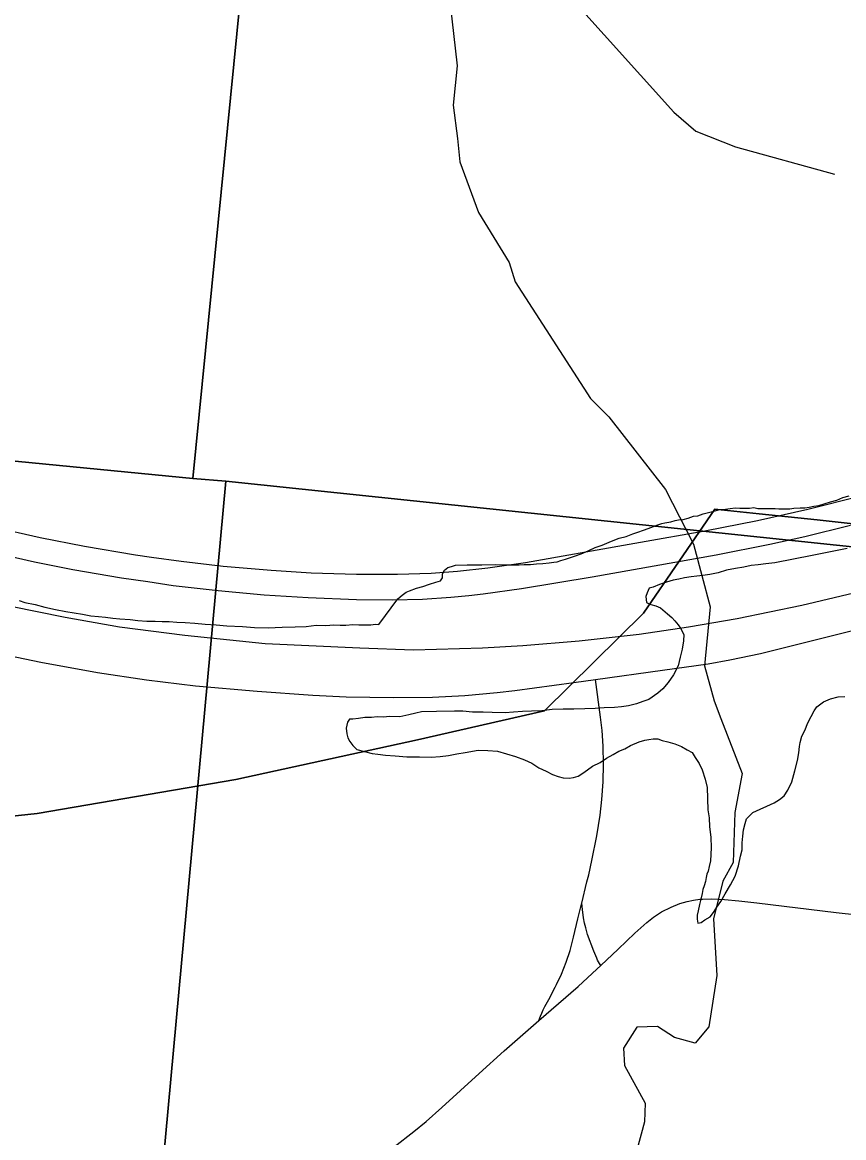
# Model space of a CAD drawing. Extents: x -1.4 to 35.4, y 0 to 22.
# Drawn here: x 26.446 to 26.932, y 15.368 to 16.027 of the extents above; entities that cross this region are included whole.
import ezdxf

# ---------------------------------------------------------------- set-up
doc = ezdxf.new("R2010")
doc.units = 0
for name, color, linetype in [('GM_X_City_Street', 7, 'Continuous'), ('GM_X_County_Road', 7, 'Continuous'), ('GM_X_County_Text', 7, 'Continuous'), ('GM_X_Minor_Lake', 7, 'Continuous'), ('GM_X_Minor_River', 7, 'Continuous'), ('GM_X_Rail_Line', 7, 'Continuous'), ('GM_X_Section', 7, 'Continuous'), ('GM_X_State_Route', 7, 'Continuous')]:
    doc.layers.add(name, color=color, linetype=linetype)

msp = doc.modelspace()

# ---------------------------------------------------------------- linework, layer by layer
at = {"layer": 'GM_X_City_Street'}
for points in [[(26.77683, 15.5069), (26.77985, 15.5194), (26.78088, 15.52362), (26.7828, 15.53208), (26.78566, 15.54666), (26.78758, 15.55887), (26.78866, 15.56807), (26.78939, 15.57854), (26.78961, 15.58905), (26.78941, 15.59955), (26.78881, 15.60879), (26.78787, 15.61674), (26.78494, 15.63902)], [(26.75142, 15.43766), (26.77475, 15.45767), (26.78567, 15.46789), (26.78807, 15.47015), (26.79834, 15.47977), (26.80824, 15.4892), (26.81515, 15.49553), (26.8191, 15.49866), (26.82388, 15.50174), (26.82951, 15.50461), (26.83478, 15.50672), (26.83903, 15.50795), (26.84276, 15.50868), (26.84646, 15.50918), (26.84818, 15.50932), (26.85361, 15.50952), (26.86113, 15.50911), (26.86966, 15.50821), (26.88018, 15.50709), (26.92705, 15.50144), (26.95054, 15.49892)], [(26.75142, 15.43766), (26.75234, 15.44019), (26.75314, 15.44204), (26.75401, 15.44389), (26.75488, 15.44582), (26.75725, 15.45004), (26.76109, 15.45723), (26.76195, 15.45888), (26.76485, 15.46506), (26.76757, 15.47198), (26.76991, 15.47904), (26.77194, 15.48684), (26.7744, 15.49772), (26.77648, 15.50556), (26.77683, 15.5069)], [(26.78807, 15.47015), (26.78731, 15.47118), (26.78672, 15.4722), (26.78617, 15.47327), (26.78562, 15.47448), (26.78396, 15.47857), (26.78024, 15.48845), (26.77911, 15.49226), (26.77844, 15.495), (26.77784, 15.49821), (26.7772, 15.50325), (26.77683, 15.5069)], [(26.6659, 15.36297), (26.67766, 15.37211), (26.68484, 15.37803), (26.6942, 15.38617), (26.71614, 15.40639), (26.73088, 15.41978), (26.75142, 15.43766)]]:
    msp.add_lwpolyline(points, dxfattribs=at)
at = {"layer": 'GM_X_County_Road'}
for points in [[(26.78494, 15.63902), (26.82446, 15.64447), (26.85148, 15.64824), (26.86426, 15.65049), (26.8824, 15.65438), (26.939, 15.66847), (26.97014, 15.67695), (27.00126, 15.6855), (27.03833, 15.69602), (27.07928, 15.70786), (27.08448, 15.70969), (27.08854, 15.71133), (27.09981, 15.71638), (27.1164, 15.72479), (27.12082, 15.72712)], [(26.43835, 15.6531), (26.45718, 15.64921), (26.49078, 15.64312), (26.5196, 15.63869), (26.54855, 15.63515), (26.58504, 15.63201), (26.61785, 15.62962), (26.63768, 15.62871), (26.66561, 15.62829), (26.68855, 15.62861), (26.70775, 15.62956), (26.7269, 15.63124), (26.73722, 15.63245), (26.77213, 15.63725), (26.78494, 15.63902)]]:
    msp.add_lwpolyline(points, dxfattribs=at)
at = {"layer": 'GM_X_County_Text'}
for points in [[(26.09418, 15.5213), (26.45501, 15.55992), (26.57251, 15.58), (26.67983, 15.60331), (26.75483, 15.62043), (26.8132, 15.67809), (26.85545, 15.73955), (26.88167, 15.73677), (26.91577, 15.73316), (26.94592, 15.72996), (26.96388, 15.72871), (26.9789, 15.72766), (26.9655, 15.70579), (26.96146, 15.66129), (27.18417, 15.63803), (27.19371, 15.63399), (27.19735, 15.6356), (27.21278, 15.64996), (27.38578, 15.65977), (27.43218, 15.67574)], [(27.41858, 15.60644), (27.24549, 15.58734), (27.18318, 15.57436), (27.18345, 15.59344), (27.18367, 15.59932), (27.18381, 15.61977), (27.18388, 15.62433), (27.18407, 15.63808), (26.96145, 15.66129), (26.9655, 15.70579), (26.97889, 15.72765), (26.96388, 15.72871), (26.94592, 15.72996), (26.91577, 15.73316), (26.88167, 15.73677), (26.85545, 15.73955), (26.8132, 15.67809), (26.75483, 15.62043), (26.67984, 15.60331), (26.57251, 15.58), (26.45501, 15.55992), (26.09418, 15.5213)]]:
    msp.add_lwpolyline(points, dxfattribs=at)
at = {"layer": 'GM_X_Minor_Lake'}
for points in [[(26.93352, 15.71635), (26.92667, 15.71495), (26.91981, 15.71354), (26.91296, 15.71213), (26.89087, 15.70794), (26.88555, 15.70726), (26.88098, 15.70658), (26.8768, 15.70627), (26.87261, 15.7052), (26.86766, 15.70452), (26.86233, 15.70347), (26.85737, 15.70203), (26.85242, 15.70097), (26.84823, 15.70028), (26.84481, 15.69996), (26.84139, 15.69963), (26.83758, 15.69894), (26.83415, 15.69823), (26.83072, 15.69753), (26.82691, 15.69645), (26.82271, 15.695), (26.8189, 15.69355), (26.81661, 15.69283), (26.81543, 15.69019), (26.81463, 15.68792), (26.81495, 15.68449), (26.81759, 15.68331), (26.82062, 15.6825), (26.82326, 15.68132), (26.82737, 15.67783), (26.83, 15.67551), (26.83186, 15.67358), (26.83372, 15.67127), (26.83521, 15.66934), (26.83705, 15.66551), (26.83699, 15.66171), (26.83615, 15.65679), (26.83494, 15.65225), (26.83372, 15.64695), (26.83098, 15.64168), (26.82787, 15.63717), (26.82477, 15.63342), (26.82169, 15.63081), (26.81632, 15.6271), (26.81289, 15.62602), (26.80907, 15.62456), (26.8045, 15.6235), (26.80031, 15.62281), (26.79613, 15.6225), (26.79005, 15.62222), (26.78473, 15.62193), (26.77865, 15.62165), (26.77219, 15.62137), (26.76574, 15.62148), (26.75928, 15.62121), (26.7532, 15.62055), (26.74712, 15.62027), (26.7418, 15.61998), (26.73648, 15.61968), (26.73154, 15.61938), (26.72395, 15.61951), (26.71864, 15.6196), (26.71219, 15.6197), (26.7065, 15.62018), (26.70157, 15.62026), (26.69093, 15.62006), (26.6822, 15.61982), (26.67877, 15.61912)], [(26.87154, 15.54261), (26.87198, 15.5464), (26.87242, 15.5502), (26.87324, 15.55398), (26.87404, 15.55663), (26.8779, 15.56036), (26.89052, 15.56623), (26.89359, 15.56808), (26.89628, 15.57032), (26.89861, 15.5737), (26.90097, 15.5786), (26.90259, 15.58503), (26.9042, 15.59108), (26.90503, 15.59563), (26.90547, 15.59942), (26.90589, 15.60169), (26.90671, 15.60548), (26.90866, 15.60886), (26.91025, 15.6134), (26.91221, 15.61716), (26.91416, 15.62055), (26.91571, 15.6228), (26.91956, 15.62578), (26.92376, 15.62761), (26.92833, 15.62867), (26.93213, 15.62899)], [(26.67877, 15.61912), (26.67458, 15.61805), (26.66925, 15.61699), (26.66317, 15.61709), (26.65975, 15.61677), (26.65596, 15.61683), (26.65254, 15.61651), (26.64874, 15.61657), (26.64493, 15.61588), (26.64151, 15.61555), (26.63961, 15.61558), (26.63844, 15.6137), (26.63763, 15.6103), (26.63796, 15.60687), (26.63868, 15.60458), (26.63978, 15.60228), (26.64164, 15.59997), (26.64388, 15.59766), (26.65296, 15.59523), (26.65637, 15.59479), (26.66091, 15.59434), (26.6666, 15.59386), (26.67343, 15.59337), (26.68102, 15.59325), (26.68785, 15.59313), (26.69317, 15.59342), (26.69811, 15.5941), (26.70307, 15.59516), (26.70801, 15.59584), (26.71563, 15.59723), (26.72132, 15.59714), (26.72701, 15.59666), (26.7323, 15.59506), (26.73758, 15.59345), (26.74287, 15.59146), (26.74739, 15.58949), (26.75152, 15.58676), (26.75567, 15.5848), (26.75943, 15.58283), (26.76283, 15.58164), (26.76586, 15.58083), (26.76927, 15.58077), (26.77194, 15.58111), (26.7746, 15.58182), (26.77805, 15.58405), (26.78305, 15.58776), (26.78764, 15.58997), (26.79148, 15.59256), (26.79531, 15.59478), (26.79876, 15.59662), (26.80219, 15.59808), (26.80564, 15.59993), (26.81061, 15.60212), (26.81404, 15.60321), (26.81633, 15.60355), (26.81899, 15.60388), (26.82165, 15.60384), (26.82429, 15.60304), (26.82769, 15.60222), (26.83185, 15.60101), (26.83562, 15.59943), (26.83901, 15.59748), (26.84202, 15.59591), (26.84387, 15.59284), (26.84609, 15.58938), (26.84793, 15.58555), (26.84974, 15.5802), (26.8508, 15.57525), (26.85135, 15.56194), (26.85204, 15.55737), (26.85233, 15.55205), (26.853, 15.54596), (26.85327, 15.53949), (26.85277, 15.53191), (26.85196, 15.5285), (26.85154, 15.52585), (26.85075, 15.52396), (26.85034, 15.52207), (26.84992, 15.51979), (26.84912, 15.51715), (26.84833, 15.51488), (26.84791, 15.51261), (26.8471, 15.5092), (26.84629, 15.50618), (26.84547, 15.50239), (26.84505, 15.49974), (26.84501, 15.49746), (26.84536, 15.49518), (26.84726, 15.49553), (26.84956, 15.49701), (26.85263, 15.49886), (26.85457, 15.50148), (26.85651, 15.50449), (26.85885, 15.50787), (26.86158, 15.51238), (26.86469, 15.51765), (26.86744, 15.52293), (26.86943, 15.52897), (26.87066, 15.53465), (26.87148, 15.53844), (26.87154, 15.54261)]]:
    msp.add_lwpolyline(points, dxfattribs=at)
at = {"layer": 'GM_X_Minor_River'}
for points in [[(26.3975, 16.27075), (26.46407, 16.26103), (26.59051, 16.24818), (26.63839, 16.23314), (26.66037, 16.21332), (26.72733, 16.10939), (26.73279, 16.09827), (26.77035, 16.04166), (26.8312, 15.97395), (26.84425, 15.96267), (26.86758, 15.95345), (26.92606, 15.93744)], [(26.69799, 16.04657), (26.70315, 16.00127), (26.70079, 15.97815), (26.70343, 15.95834), (26.70467, 15.94465), (26.71583, 15.91479), (26.73383, 15.88518), (26.73739, 15.87372), (26.78191, 15.80482), (26.79269, 15.79397), (26.82635, 15.75113), (26.84277, 15.71889), (26.85265, 15.68185), (26.8493, 15.64698), (26.85496, 15.62636), (26.85892, 15.61603), (26.87154, 15.58349), (26.86729, 15.56042), (26.86632, 15.53082), (26.86003, 15.51994), (26.85465, 15.49765), (26.85664, 15.46419), (26.85186, 15.43391), (26.84369, 15.42421), (26.83162, 15.4275), (26.82151, 15.43416), (26.80936, 15.43365), (26.80153, 15.42128), (26.80208, 15.41102), (26.81415, 15.38875), (26.81394, 15.37774), (26.80412, 15.34225)], [(26.65683, 15.67153), (26.66807, 15.68654), (26.67077, 15.68877), (26.67307, 15.69063), (26.67498, 15.69136), (26.67918, 15.69281), (26.683, 15.69389), (26.68681, 15.69535), (26.69063, 15.69642), (26.69329, 15.69714), (26.69446, 15.69902), (26.6945, 15.7013), (26.69567, 15.70356), (26.6976, 15.70505), (26.69989, 15.70577), (26.70218, 15.70649), (26.70901, 15.70676), (26.71774, 15.70661), (26.72572, 15.70686), (26.73141, 15.70677), (26.73483, 15.70671), (26.73748, 15.70667), (26.73976, 15.70663), (26.7428, 15.70696), (26.7466, 15.7069), (26.75002, 15.70722), (26.75382, 15.70754), (26.75762, 15.70786), (26.76029, 15.70819), (26.76219, 15.70854), (26.76448, 15.70926), (26.76715, 15.70998), (26.7702, 15.71107), (26.77363, 15.71215), (26.77745, 15.71361), (26.78089, 15.71507), (26.78472, 15.71691), (26.78892, 15.71836), (26.79427, 15.72055), (26.79885, 15.72237), (26.80304, 15.72344), (26.80687, 15.7249), (26.80992, 15.72599), (26.81335, 15.72707), (26.81603, 15.72817), (26.81908, 15.72926), (26.82176, 15.73035), (26.82404, 15.73108), (26.82595, 15.73142), (26.82938, 15.73213), (26.83205, 15.73284), (26.83395, 15.73319), (26.83661, 15.73353), (26.83966, 15.73423), (26.84271, 15.73533), (26.84538, 15.73566), (26.84843, 15.73675), (26.85567, 15.73853), (26.85834, 15.73925), (26.86176, 15.73957), (26.86443, 15.73991), (26.86747, 15.74024), (26.87012, 15.74019), (26.87202, 15.74016), (26.87392, 15.74013), (26.87582, 15.7401), (26.87848, 15.74044), (26.88075, 15.74002), (26.88417, 15.73996), (26.88644, 15.73992), (26.88872, 15.73989), (26.891, 15.73985), (26.89328, 15.73981), (26.89517, 15.73978), (26.89745, 15.73974), (26.89973, 15.7397), (26.90201, 15.74005), (26.90581, 15.74036), (26.90847, 15.74032), (26.91113, 15.74066), (26.9138, 15.74137), (26.91684, 15.7417), (26.9199, 15.74279), (26.92371, 15.74387), (26.92752, 15.74495), (26.93096, 15.74641), (26.93478, 15.74748)], [(26.44446, 15.68566), (26.44786, 15.68447), (26.45391, 15.68323), (26.45958, 15.68162), (26.46601, 15.68037), (26.47207, 15.67913), (26.47699, 15.67829), (26.48191, 15.67745), (26.48683, 15.67661), (26.49138, 15.67615), (26.49555, 15.6757), (26.49972, 15.67526), (26.50389, 15.67481), (26.50995, 15.67433), (26.5145, 15.67387), (26.51981, 15.67341), (26.52474, 15.67332), (26.52892, 15.67326), (26.53309, 15.67319), (26.53764, 15.67273), (26.54258, 15.67265), (26.54826, 15.67218), (26.55433, 15.6717), (26.56077, 15.67121), (26.56722, 15.67073), (26.57632, 15.6702), (26.58353, 15.6697), (26.5915, 15.66957), (26.59985, 15.66981), (26.60745, 15.67006), (26.61391, 15.67034), (26.61999, 15.67099), (26.62569, 15.6709), (26.63025, 15.67121), (26.63404, 15.67114), (26.63746, 15.67109), (26.64164, 15.6714), (26.64505, 15.67134), (26.64885, 15.67128), (26.65226, 15.67122), (26.65493, 15.67156), (26.65683, 15.67153)]]:
    msp.add_lwpolyline(points, dxfattribs=at)
at = {"layer": 'GM_X_Rail_Line'}
msp.add_lwpolyline([(26.43959, 15.68231), (26.47161, 15.67577), (26.50366, 15.67004), (26.54234, 15.66515), (26.58982, 15.66032), (26.64566, 15.65766), (26.67747, 15.65656), (26.71819, 15.65774), (26.74203, 15.65903), (26.77533, 15.66172), (26.81068, 15.6658), (26.83989, 15.66999), (26.86858, 15.67504), (26.90671, 15.68288), (26.93743, 15.69007)], dxfattribs=at)
at = {"layer": 'GM_X_Section'}
for points in [[(26.64566, 16.75445), (26.54696, 15.75756), (25.5939, 15.85057), (25.57689, 15.85237), (25.66845, 16.85281)], [(27.67732, 16.65174), (27.5793, 15.64992), (26.56663, 15.75608), (26.54696, 15.75756), (26.64566, 16.75445)], [(25.5939, 15.85057), (26.54696, 15.75756), (26.56663, 15.75608), (26.47381, 14.7481), (25.49799, 14.83922)], [(27.5793, 15.64992), (27.48098, 14.67461), (26.47381, 14.7481), (26.56663, 15.75608)]]:
    msp.add_lwpolyline(points, close=True, dxfattribs=at)
at = {"layer": 'GM_X_State_Route'}
for points in [[(26.42892, 15.72916), (26.45682, 15.72283), (26.48305, 15.71764), (26.51311, 15.71264), (26.52259, 15.71129), (26.5402, 15.70878), (26.56491, 15.70596), (26.59341, 15.70345), (26.617, 15.70204), (26.64373, 15.70122), (26.66799, 15.70115), (26.6879, 15.70182), (26.70342, 15.70292), (26.72137, 15.70486), (26.74353, 15.70814), (26.81148, 15.71998), (26.84941, 15.72677), (26.88053, 15.73289), (26.91026, 15.73951), (26.94162, 15.74738)], [(26.42396, 15.71522), (26.45358, 15.70841), (26.47608, 15.70396), (26.50482, 15.69905), (26.52052, 15.69675), (26.53552, 15.69456), (26.56201, 15.69144), (26.58919, 15.68897), (26.61519, 15.68729), (26.6437, 15.6862), (26.66477, 15.68597), (26.68271, 15.68645), (26.69938, 15.68753), (26.71006, 15.68853), (26.71847, 15.68953), (26.74119, 15.69267), (26.78285, 15.69953), (26.85626, 15.71258), (26.88792, 15.71879), (26.90851, 15.72335), (26.9356, 15.73007)]]:
    msp.add_lwpolyline(points, dxfattribs=at)

doc.saveas('drawing.dxf')
